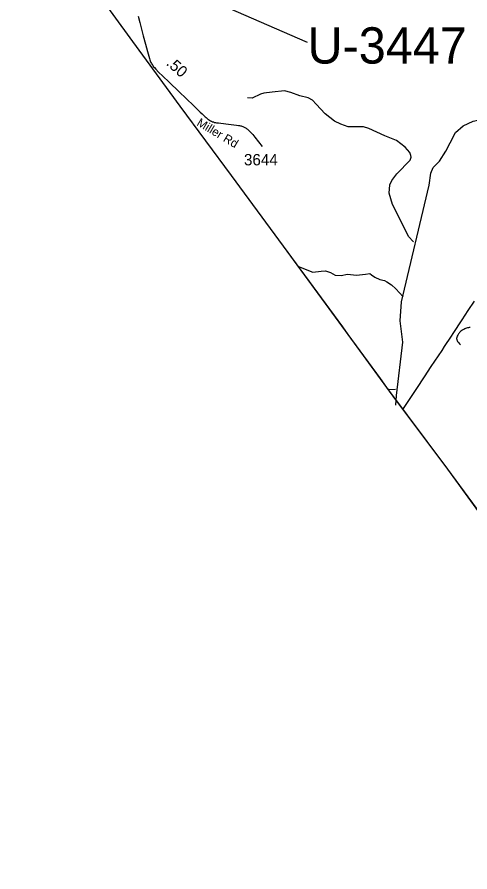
# Model space of a CAD drawing. Extents: x 1383679 to 1536984, y 460658 to 651027.
# Drawn here: x 1425479 to 1430469, y 483158 to 492583 of the extents above; entities that cross this region are included whole.
import ezdxf

# ---------------------------------------------------------------- set-up
doc = ezdxf.new("R2010")
doc.units = 0
for name, color, linetype in [('Exist Boundary Political City Limit New', 7, 'Continuous'), ('Exist Boundary Political StateLine', 7, 'Continuous'), ('Exist Hydrographic Creek Single Shore', 7, 'Continuous'), ('Exist Hydrographic Misc Water Feature', 7, 'Continuous'), ('Exist Railroad Mainline', 7, 'Continuous'), ('Exist Road Non-System Type 51', 7, 'Continuous'), ('Exist Road Secondary Mileage Hundredths English Label', 7, 'Continuous'), ('Exist Road Secondary Type 51 Attributed', 7, 'Continuous'), ('Exist Road Secondary Type 51 Label', 7, 'Continuous'), ('Exist Road Secondary Type 51 Number Label', 7, 'Continuous'), ('Map Preparation Boundary City Limit Buffer Line', 7, 'Continuous'), ('Prop Road TIP Projects U Label', 7, 'Continuous')]:
    doc.layers.add(name, color=color, linetype=linetype)

msp = doc.modelspace()

# ---------------------------------------------------------------- linework, layer by layer
at = {"layer": 'Exist Boundary Political City Limit New'}
msp.add_lwpolyline([(1435952, 479801.4), (1430224.2, 487598.4), (1429553.8, 488500.4), (1429482.6, 488597.1), (1429128, 489084.7), (1429069.5, 489168.1), (1428883.5, 489419.4), (1428415.9, 490057.6), (1427841.6, 490835.3), (1427277, 491601), (1426753.6, 492315.7), (1426163.9, 493129.8), (1425843, 493564.7)], dxfattribs=at)
at = {"layer": 'Exist Boundary Political StateLine'}
msp.add_lwpolyline([(1434317.4, 482010.1), (1433106.8, 483665.1), (1432544.2, 484422.6), (1432016.8, 485151.6), (1431419.3, 485963.8), (1430819.6, 486778), (1430224.2, 487598.4), (1429653.9, 488361.6), (1429028.9, 489221), (1428415.9, 490057.6), (1427841.7, 490835.3), (1427277, 491601), (1426753.6, 492315.7), (1426163.9, 493129.8), (1425558.5, 493950.3), (1425002, 494713.7), (1424515.4, 495379.8), (1424015.2, 496066), (1423493.9, 496786.9), (1422865.4, 497651.7), (1422145.1, 498628.5)], dxfattribs=at)
at = {"layer": 'Exist Hydrographic Creek Single Shore'}
for points in [[(1429661.1, 488410.2), (1429731.2, 488999.7), (1429702.2, 489233.3), (1429714.2, 489443.1), (1430018.5, 490728.3), (1430038.5, 490861.4), (1430062.9, 490923.6), (1430134.3, 490995.2), (1430204.6, 491104.1), (1430250.5, 491197), (1430311.4, 491309.7), (1430395.7, 491383), (1430506.7, 491436.2), (1430639.9, 491465.1), (1430868.4, 491456.2), (1430932.8, 491460.6), (1431032.7, 491456.2), (1431110.3, 491505), (1431363.3, 491653.7)], [(1429652.5, 488302.7), (1429661.1, 488410.2)]]:
    msp.add_lwpolyline(points, dxfattribs=at)
at = {"layer": 'Exist Hydrographic Misc Water Feature'}
for points in [[(1429846.7, 490104.4), (1429791.9, 490165.4), (1429739.9, 490270.6), (1429616.8, 490516.8), (1429581.1, 490643.1), (1429586.9, 490733.3), (1429607.8, 490782.9), (1429665.3, 490855.6), (1429812.4, 491005.3), (1429821, 491037.1), (1429819.4, 491056.8), (1429808, 491091.5), (1429757, 491148.3), (1429660.4, 491222.5), (1429531.5, 491272.7), (1429357, 491354.2), (1429297.2, 491371.7), (1429127.1, 491372.7), (1429047.7, 491402.2), (1428976.3, 491437.3), (1428873.8, 491515.7), (1428775.8, 491623.5), (1428734.7, 491666.2), (1428687.2, 491691.8), (1428593.6, 491713.4), (1428496.3, 491753), (1428424.6, 491768.5), (1428290.3, 491755.5), (1428198, 491745.1), (1428159.8, 491731.9), (1428070.9, 491689.4), (1428018.9, 491692.1)], [(1428580.6, 489832.9), (1428737.7, 489769.7), (1428830, 489781.8), (1428876.1, 489786.6), (1428931.7, 489765.8), (1428985.2, 489738.5), (1429053.1, 489733), (1429115.5, 489749.8), (1429221.3, 489737.8), (1429251.5, 489741.3), (1429317.5, 489748.2), (1429365.7, 489755.4), (1429385.4, 489742.8), (1429423, 489716.6), (1429476.5, 489690.8), (1429526.2, 489678.4), (1429552.1, 489663.9), (1429605.5, 489630.8), (1429654.6, 489585.5), (1429732.8, 489497.8)], [(1429648.9, 488477), (1429584.8, 488474.2), (1429568, 488479.8)]]:
    msp.add_lwpolyline(points, dxfattribs=at)
at = {"layer": 'Exist Railroad Mainline'}
msp.add_lwpolyline([(1429731.7, 488257.6), (1429796, 488354.6), (1429885.2, 488489.2), (1429968.7, 488618.2), (1430042.5, 488730.8), (1430162.1, 488908.8), (1430191, 488952.5), (1430265.8, 489066), (1430284.4, 489094.2), (1430383.5, 489245.9), (1430451.7, 489348.5), (1430518.1, 489449.7)], dxfattribs=at)
at = {"layer": 'Exist Road Non-System Type 51'}
for points in [[(1430472.5, 489162.4), (1430462.2, 489160.4), (1430453.4, 489158.4), (1430442.4, 489155.5), (1430432, 489152.3), (1430421.7, 489148.7), (1430412.6, 489145.2), (1430401, 489140.1), (1430392.3, 489135.6), (1430385.3, 489131.3), (1430378.8, 489126.9), (1430370.2, 489120.3), (1430362.8, 489113.5), (1430356.2, 489106.3), (1430350.2, 489098.7), (1430344.8, 489091.1), (1430339.8, 489083.2), (1430335.1, 489075), (1430330.5, 489066)], [(1430330.5, 489066), (1430327.6, 489060.2), (1430325.4, 489054.2), (1430323.4, 489048.1), (1430322.6, 489042.4), (1430322.6, 489036.7), (1430323.4, 489030.4), (1430325.1, 489024.5), (1430328.7, 489016.5), (1430333.9, 489007.1), (1430339.2, 488998.9), (1430346.1, 488990), (1430353.9, 488980.2), (1430361.5, 488971.8), (1430364.5, 488969)]]:
    msp.add_lwpolyline(points, dxfattribs=at)
at = {"layer": 'Exist Road Secondary Type 51 Attributed'}
msp.add_lwpolyline([(1426812.3, 492594.9), (1426830.8, 492524.5), (1426850.7, 492448.4), (1426868.9, 492378.4), (1426893.4, 492286.4), (1426916.6, 492202.7), (1426937.8, 492127.7), (1426942.7, 492111.6), (1426946.3, 492100.3), (1426949.9, 492090.5), (1426953.6, 492081.4), (1426958.1, 492072.8), (1426963.3, 492063.8), (1426969.2, 492054.9), (1426975.1, 492046.2), (1426983.8, 492035.6), (1426991.8, 492025.9), (1427008.4, 492007.9), (1427038.7, 491976.5), (1427084.4, 491931.9), (1427155.9, 491865), (1427265.7, 491760.8), (1427343.4, 491684.8), (1427426.3, 491603.6), (1427465, 491566.3), (1427495.4, 491536.7), (1427517.2, 491515.7), (1427533.2, 491500.4), (1427551.8, 491483.7), (1427562.8, 491474.5), (1427572.3, 491466.4), (1427581.7, 491459.4), (1427589.4, 491453.9), (1427598.7, 491448.1), (1427610.5, 491441.2), (1427621.2, 491435.5), (1427632.7, 491430.1), (1427641.8, 491426.9), (1427654.6, 491422.9), (1427665.3, 491420.5), (1427676.5, 491418.5), (1427692.7, 491416.3), (1427697.6, 491415.6), (1427780.3, 491406), (1427897.6, 491392.4), (1427918.8, 491389.4), (1427930.3, 491387.3), (1427939.7, 491385.2), (1427949.7, 491382.6), (1427956.9, 491380.4), (1427967.5, 491376.6), (1427975.1, 491373.2), (1427982.3, 491369.6), (1427988.6, 491366.4), (1427996.4, 491361.8), (1428003, 491357.5), (1428010.9, 491351.9), (1428018.1, 491346.5), (1428027.9, 491337.9), (1428038, 491328.9), (1428039.9, 491326.9), (1428052.3, 491314.1), (1428076.5, 491287), (1428099.3, 491260.6), (1428178.4, 491155.4)], dxfattribs=at)
at = {"layer": 'Map Preparation Boundary City Limit Buffer Line'}
msp.add_lwpolyline([(1435952, 479801.4), (1430224.2, 487598.4), (1429553.8, 488500.4), (1429482.6, 488597.1), (1429128, 489084.7), (1429069.5, 489168.1), (1428883.5, 489419.4), (1428415.9, 490057.6), (1427841.6, 490835.3), (1427277, 491601), (1426753.6, 492315.7), (1426163.9, 493129.8), (1425843, 493564.7)], dxfattribs=at)
at = {"layer": 'Prop Road TIP Projects U Label'}
msp.add_line((1427100.1, 492999.6), (1428674.3, 492308.1), dxfattribs=at)

# ---------------------------------------------------------------- texts
at = {"layer": 'Exist Road Secondary Mileage Hundredths English Label'}
msp.add_text('.50', height=125, rotation=318.41035, dxfattribs=at).set_placement((1427113.9, 492062.6))
at = {"layer": 'Exist Road Secondary Type 51 Label'}
msp.add_text('Miller Rd', height=95, rotation=329.07374, dxfattribs=at).set_placement((1427450.6, 491393.5))
at = {"layer": 'Exist Road Secondary Type 51 Number Label'}
msp.add_text('3644', height=125, dxfattribs=at).set_placement((1427979.2, 490948.5))
at = {"layer": 'Prop Road TIP Projects U Label'}
msp.add_text('U-3447', height=400, dxfattribs=at).set_placement((1428679.7, 492070.8))

doc.saveas('drawing.dxf')
